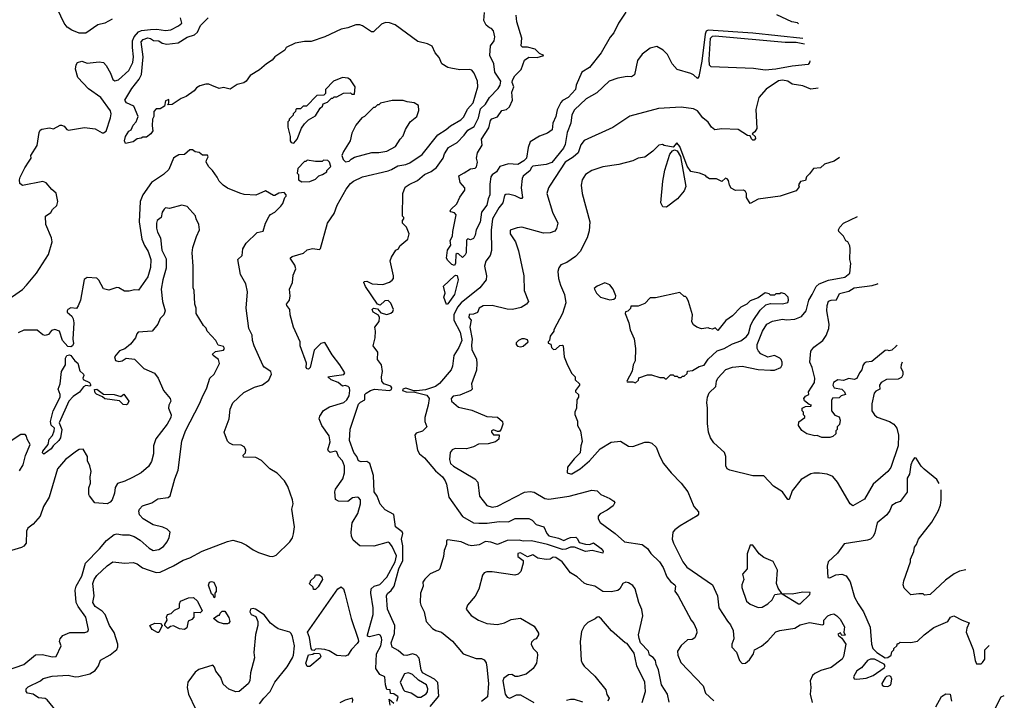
# Model space of a CAD drawing. Extents: x 2239805 to 2396427, y 665731 to 772158.
# Tile 320 of 326: x 2368935 to 2376227, y 736060 to 741101. Entities that reach past the tile are written whole.
import ezdxf

# ---------------------------------------------------------------- set-up
doc = ezdxf.new("R2010")
doc.units = 0

msp = doc.modelspace()

# ---------------------------------------------------------------- linework, layer by layer
at = {"layer": '0CON05XD'}
for points in [[(2369621.2, 741105), (2369565, 741075.8), (2369515, 741062), (2369425, 741001.9), (2369375, 741001.1), (2369322.3, 741022.3), (2369286, 741046), (2369264.2, 741074.2), (2369215, 741178.6)], [(2371976.2, 736015), (2372039.7, 736090.3), (2372032.4, 736192.4), (2372007.6, 736217.6), (2371919.6, 736265), (2371909.7, 736285), (2371892.7, 736372.7), (2371875, 736394.4), (2371845, 736405.6), (2371803, 736393), (2371777.5, 736395), (2371738.8, 736428.8), (2371693.5, 736453.5), (2371686.7, 736485), (2371710, 736555), (2371713.5, 736615), (2371659.5, 736735), (2371652.2, 736835), (2371659.8, 736850.2), (2371686.1, 736873.9), (2371708.9, 736905), (2371743.9, 737035), (2371772.2, 737095), (2371773.9, 737205), (2371762.8, 737255), (2371773.8, 737295), (2371768, 737308), (2371719.5, 737345), (2371705, 737437.5), (2371642, 737472), (2371603.7, 737513.7), (2371582, 737572), (2371560.6, 737605), (2371556.5, 737725), (2371528, 737815), (2371505, 737830), (2371465, 737825.8), (2371445, 737834), (2371432.2, 737865), (2371410.6, 737895), (2371376.9, 737985), (2371381.7, 738068.3), (2371445.5, 738254.5), (2371460.4, 738269.6), (2371491.4, 738285), (2371492.5, 738325), (2371500.6, 738335), (2371534, 738356), (2371563.6, 738363.6), (2371675, 738355.6), (2371688.8, 738361.2), (2371691.9, 738375), (2371685, 738386.5), (2371633, 738403), (2371616.7, 738425), (2371614.2, 738455), (2371622.5, 738495), (2371614.2, 738544.2), (2371586.2, 738585), (2371587.6, 738637.6), (2371554, 738685), (2371568, 738745), (2371571.2, 738795), (2371566, 738825), (2371596.5, 738865), (2371601.1, 738895), (2371591.9, 738911.9), (2371553.8, 738935), (2371546.7, 738955), (2371556.2, 738963.8), (2371585, 738960.8), (2371610.9, 738930.9), (2371655, 738918.4), (2371685, 738926.4), (2371699.2, 738940.8), (2371702.7, 738955), (2371685, 739002.5), (2371665, 739022.2), (2371640, 739020), (2371605, 738987.5), (2371586.2, 738995), (2371496, 739125), (2371483.3, 739155), (2371487.5, 739162.5), (2371505, 739163.8), (2371545, 739144.2), (2371625, 739140), (2371673.6, 739156.4), (2371695, 739172.5), (2371702.5, 739185), (2371703, 739203), (2371680, 739315), (2371688.3, 739341.7), (2371720, 739395), (2371740, 739405), (2371750, 739425), (2371810, 739475), (2371820, 739515), (2371800, 739565), (2371770, 739595), (2371770, 739615), (2371780, 739625), (2371780, 739635), (2371770, 739645), (2371772.5, 739815), (2371789.3, 739860.7), (2371818.8, 739881.2), (2371880.9, 739909.1), (2371932.5, 739955), (2371982.7, 739977.3), (2372023.2, 740006.8), (2372071.2, 740075), (2372082.3, 740107.7), (2372111.2, 740155), (2372175, 740190.8), (2372227.5, 740245), (2372255, 740284), (2372300.3, 740309.7), (2372333.8, 740375), (2372349, 740441), (2372385.7, 740474.3), (2372415, 740525.7), (2372479.6, 740590.4), (2372494.3, 740615), (2372497.5, 740645), (2372453.5, 740713.5), (2372445.7, 740775), (2372416, 740835), (2372423, 740907), (2372448, 740945), (2372453.8, 740975), (2372445, 741017.5), (2372430, 741035), (2372415, 741040), (2372390.7, 741060.7), (2372372.5, 741095), (2372377.5, 741155)], [(2373423.6, 741156.4), (2373368.8, 741075), (2373336.1, 741003.9), (2373309.3, 740970.7), (2373242.5, 740855), (2373155, 740746.2), (2373098.3, 740711.7), (2373055.8, 740615), (2373051.2, 740585), (2372996, 740525), (2372956.4, 740503.6), (2372943, 740487), (2372915.6, 740434.4), (2372907, 740383), (2372882.5, 740335), (2372877.5, 740285), (2372845, 740260), (2372785, 740237.5), (2372715, 740196.7), (2372702, 740155), (2372688, 740075), (2372668.8, 740055), (2372625, 740029.2), (2372556, 740034), (2372490, 740015), (2372467.5, 739975), (2372435, 739952.5), (2372423.9, 739936.1), (2372416.4, 739883.6), (2372417.1, 739805), (2372404.2, 739775), (2372395, 739727.5), (2372356.2, 739675), (2372345, 739602.5), (2372316.2, 739545), (2372307.5, 739505), (2372295, 739480), (2372275, 739470), (2372255, 739477.5), (2372245, 739467.5), (2372242.5, 739375), (2372235, 739360), (2372215, 739340), (2372185, 739366.7), (2372175, 739370), (2372165, 739362.5), (2372163, 739297), (2372155, 739280), (2372135, 739287.5), (2372105, 739317.5), (2372096.7, 739335), (2372102.5, 739395), (2372129.3, 739430.7), (2372122.5, 739465), (2372141.7, 739498.3), (2372143, 739533), (2372167.5, 739655), (2372155, 739670), (2372128.3, 739678.3), (2372123.8, 739685), (2372127.5, 739695), (2372172.5, 739737.5), (2372195, 739786.7), (2372232.3, 739837.7), (2372230.8, 739855), (2372198, 739895), (2372186.7, 739945), (2372228, 739968), (2372275, 739996.2), (2372308, 740002), (2372317.9, 740012.1), (2372326.2, 740045), (2372317.5, 740075), (2372326.2, 740115), (2372359.3, 740170.7), (2372354.3, 740215), (2372409.1, 740300.9), (2372421.2, 740355), (2372433, 740367), (2372475, 740382.5), (2372505, 740427.5), (2372540, 740435), (2372563.3, 740455), (2372585.6, 740505), (2372579.3, 740565), (2372593.8, 740605), (2372582.9, 740635), (2372585, 740652), (2372601.8, 740685), (2372648.7, 740731.3), (2372675, 740802.5), (2372705, 740824.2), (2372767.9, 740822.1), (2372817.5, 740835), (2372785, 740850), (2372751.7, 740881.7), (2372695, 740897.5), (2372658.3, 740898.3), (2372648.3, 740908.3), (2372653.3, 740965), (2372617.5, 741085), (2372611.2, 741135)], [(2374702.6, 741069.8), (2374695, 741076.7), (2374652.5, 741085), (2374543.6, 741136.4)], [(2368825, 739011.2), (2368955, 739103.8), (2368985.7, 739134.3), (2369060, 739225), (2369149.1, 739360.9), (2369176, 739455), (2369171.2, 739485), (2369130, 739585), (2369127.5, 739645), (2369165.9, 739674.1), (2369177.5, 739695), (2369210, 739725), (2369217.5, 739755), (2369208.8, 739805), (2369205, 739816.7), (2369173, 739843), (2369132.5, 739892.5), (2369106.4, 739903.6), (2368955, 739872.5), (2368937, 739887), (2368933.3, 739915), (2368938.8, 739935), (2368973.3, 740005), (2369006.4, 740053.6), (2369020, 740075), (2369017.5, 740095), (2369065, 740170), (2369078.6, 740265), (2369087.2, 740282.8), (2369099, 740291), (2369155, 740299.2), (2369185, 740292.5), (2369235, 740320), (2369245, 740320), (2369265, 740313.3), (2369285, 740287.5), (2369297, 740283), (2369415, 740301.9), (2369495, 740292.5), (2369546, 740264), (2369557.1, 740262.9), (2369576, 740275), (2369608.6, 740375), (2369612.2, 740405), (2369607.8, 740425), (2369536.5, 740525), (2369445, 740588.8), (2369365, 740673.8), (2369348.9, 740735), (2369353.4, 740766.6), (2369364.4, 740785), (2369395, 740793.3), (2369435, 740780), (2369525, 740788.9), (2369555, 740782.9), (2369575, 740762), (2369608.1, 740705), (2369625, 740658.8), (2369640.7, 740649.3), (2369666.7, 740655), (2369743.8, 740725), (2369774.4, 740785), (2369779.1, 740825), (2369769.6, 740895), (2369770.8, 740945), (2369782.2, 740975), (2369815, 741010.8), (2369838.7, 741021.3), (2369905, 741028.8), (2369950.7, 741030.7), (2370015, 741021.4), (2370054.2, 741025.8), (2370112.5, 741055), (2370136.7, 741075), (2370126.7, 741115)], [(2372127.3, 740742.7), (2372105.8, 740745.8), (2372062.5, 740775), (2372040.7, 740820.7), (2372012.5, 740855), (2371990, 740905), (2371955, 740921.2), (2371885, 740940), (2371715, 741062), (2371675, 741078.8), (2371645, 741080), (2371615, 741066.7), (2371555, 741010), (2371541.7, 741011.7), (2371475, 741056.2), (2371455, 741063.8), (2371425, 741063.8), (2371365, 741041.2), (2371315, 741031.2), (2371195.9, 740974.1), (2371095, 740940), (2371045, 740940), (2370975, 740927.5), (2370910, 740895), (2370900, 740875), (2370825, 740826.2), (2370805, 740801.2), (2370763.3, 740775), (2370710.3, 740729.7), (2370642.7, 740687.3), (2370612.5, 740645), (2370595.9, 740634.1), (2370545, 740620), (2370493, 740587), (2370445, 740598.8), (2370411.7, 740591.7), (2370357.5, 740612.5), (2370335, 740622.5), (2370315, 740622.5), (2370269.3, 740610.7), (2370243.6, 740596.4), (2370226.4, 740573.6), (2370167.3, 740532.7), (2370131.7, 740518.3), (2370065, 740472.5), (2370031.7, 740471.7), (2370040, 740485), (2370040, 740510), (2370015, 740500), (2370008.3, 740461.7), (2369975, 740440), (2369945, 740440), (2369928.3, 740421.7), (2369930, 740385), (2369920, 740365), (2369917.5, 740315), (2369921.7, 740278.3), (2369907.5, 740255), (2369875, 740230), (2369848.3, 740231.7), (2369835, 740222.5), (2369805, 740217.5), (2369775, 740197.5), (2369720, 740185), (2369712.5, 740205), (2369720, 740235), (2369743.9, 740276.1), (2369760, 740285), (2369775, 740320), (2369797.5, 740345), (2369812.5, 740385), (2369780, 740460), (2369726.7, 740485), (2369713.8, 740505), (2369765, 740592), (2369819.8, 740660.2), (2369838.6, 740695), (2369850.4, 740825), (2369835, 740937.5), (2369850, 740955), (2369885, 740966.5), (2369905, 740961.4), (2369925.8, 740945.8), (2369965, 740944.2), (2369991.7, 740928.3), (2370025, 740920.9), (2370109.7, 740930.3), (2370175, 740970.5), (2370230.2, 740989.8), (2370251.8, 741008.2), (2370275, 741059.2), (2370330, 741115)], [(2374735.5, 740962.3), (2374365, 741000.5), (2374035, 741022.6), (2374019.2, 741015), (2374010.5, 740995), (2373986.5, 740795), (2373965, 740680), (2373955, 740666.2), (2373925, 740693.3), (2373905, 740702.5), (2373805, 740732.5), (2373767.5, 740775), (2373733, 740843), (2373700, 740875), (2373655, 740902.5), (2373605, 740890), (2373544.3, 740845.7), (2373511.2, 740798.8), (2373488.3, 740691.7), (2373465, 740676.7), (2373435, 740680), (2373365, 740668), (2373300, 740645), (2373210.2, 740559.8), (2373131.2, 740515), (2373045, 740433.8), (2373025, 740397.5), (2373018.1, 740335), (2372990.5, 740265), (2372974, 740176), (2372961.5, 740148.5), (2372875, 740044.2), (2372835, 740027.5), (2372735, 740015.6), (2372722.5, 740005), (2372716.4, 739983.6), (2372665, 739942), (2372657.1, 739925), (2372650, 739855), (2372658.8, 739785), (2372655, 739777.5), (2372645, 739776.2), (2372605, 739795.6), (2372555, 739810), (2372535, 739807.1), (2372525, 739798), (2372513.3, 739745), (2372483.4, 739706.6), (2372435.9, 739625), (2372427.3, 739542.7), (2372429.4, 739390.6), (2372420, 739355), (2372387.4, 739312.6), (2372377.8, 739275), (2372391.2, 739205), (2372390, 739175), (2372343.9, 739116.1), (2372204.6, 739005), (2372177.6, 738972.4), (2372149.6, 738915), (2372150, 738875), (2372196.4, 738786.4), (2372208.5, 738725), (2372186.7, 738673.3), (2372151.2, 738615), (2372141.2, 738535), (2372131.2, 738508.8), (2372045, 738405.8), (2372015, 738384.3), (2371939.7, 738360.3), (2371873, 738353), (2371855, 738352.5), (2371795, 738372.5), (2371773.3, 738365), (2371770, 738355), (2371797.5, 738345), (2371862.5, 738342.5), (2371949.4, 738319.4), (2371967.3, 738295), (2371960.9, 738245), (2371936, 738155), (2371936.7, 738125), (2371950, 738085), (2371917.3, 738052.7), (2371872.1, 738037.9), (2371860.8, 738025), (2371882.2, 737912.2), (2371896.9, 737885), (2371932.5, 737855), (2372015, 737760), (2372066.7, 737715), (2372086.1, 737686.1), (2372095, 737660), (2372112.5, 737565), (2372215, 737420.5), (2372295, 737375.7), (2372335, 737372.1), (2372397.2, 737372.8), (2372485, 737384.4), (2372555, 737381.2), (2372605.8, 737405.8), (2372705, 737406.9), (2372730, 737395), (2372761.4, 737361.4), (2372817.5, 737345), (2372838.8, 737295), (2372855, 737279.2), (2372925, 737262), (2372964.1, 737244.1), (2372995, 737257.5), (2373015, 737266.7), (2373055, 737267.5), (2373067, 737257), (2373079.5, 737229.5), (2373125, 737216.2), (2373156.4, 737213.6), (2373185, 737227.5), (2373242.5, 737185), (2373256.7, 737165), (2373255, 737150), (2373175, 737168.8), (2373125, 737162.5), (2373045, 737194.3), (2373015, 737194.3), (2372980.4, 737179.6), (2372955, 737177.1), (2372845, 737213.8), (2372725, 737240.5), (2372665, 737237.8), (2372635, 737246.2), (2372545, 737244.5), (2372475, 737214.4), (2372425, 737231.5), (2372385, 737236.7), (2372337.4, 737212.6), (2372285, 737204.6), (2372259.2, 737209.2), (2372205, 737234.6), (2372105, 737250), (2372096.9, 737243.1), (2372095.5, 737215), (2372079.2, 737170.9), (2372073.4, 737126.6), (2372046.7, 737035), (2372036.2, 737023.8), (2371975, 736996.7), (2371935, 736958.2), (2371921.8, 736935), (2371922.5, 736905), (2371903.3, 736855), (2371901.9, 736785), (2371905.9, 736765), (2371931.2, 736715), (2371944.7, 736644.7), (2371993.4, 736593.4), (2372018.1, 736578.1), (2372058, 736565), (2372139.4, 736499.4), (2372219.2, 736405), (2372315, 736368.8), (2372355, 736370), (2372375, 736360), (2372388.8, 736338.8), (2372394.3, 736305), (2372406.9, 736185), (2372400.8, 736085), (2372355, 736051.9)], [(2374786.2, 740796.9), (2374785.5, 740785), (2374775, 740770), (2374655, 740756.9), (2374535, 740734.6), (2374455, 740727.8), (2374368.7, 740738.7), (2374055, 740752.7), (2374044.5, 740765), (2374041.5, 740805), (2374052.2, 740965), (2374065, 740977.8), (2374085, 740981.1), (2374605, 740935.5), (2374685.5, 740935.5), (2374748, 740921.5)], [(2371727.5, 736055), (2371737, 736087), (2371705, 736107.5), (2371681.7, 736111.7), (2371678.3, 736138.3), (2371655, 736140), (2371643.3, 736175), (2371640, 736235), (2371601.7, 736251.7), (2371571.9, 736295), (2371577.3, 736405), (2371608.8, 736465), (2371617.7, 736505), (2371615, 736526), (2371605, 736542.5), (2371595, 736547.1), (2371525, 736530), (2371510, 736535), (2371510, 736545), (2371553, 736697), (2371554, 736745), (2371535.7, 736855), (2371537.5, 736885), (2371560, 736905), (2371602.4, 736917.6), (2371655, 736972.9), (2371717.2, 737085), (2371725, 737130), (2371695, 737198.8), (2371675, 737227.5), (2371665, 737232.5), (2371558.8, 737201.2), (2371455, 737204.4), (2371405, 737246.2), (2371392.9, 737275), (2371390, 737305), (2371397.5, 737375), (2371440, 737445), (2371460, 737515), (2371458.8, 737545), (2371445, 737563.3), (2371435, 737563.8), (2371400.5, 737559.5), (2371365, 737532.5), (2371296.4, 737536.4), (2371275, 737547.5), (2371270, 737605), (2371274, 737625), (2371328.3, 737701.7), (2371340, 737745), (2371340, 737795), (2371325, 737834.2), (2371297.5, 737865), (2371285, 737900.8), (2371273.3, 737906.7), (2371235, 737896.7), (2371221.2, 737905), (2371216.4, 737916.4), (2371234, 737975), (2371228, 738018), (2371172.5, 738095), (2371153.3, 738145), (2371157.5, 738165), (2371185, 738207.5), (2371230, 738235), (2371335, 738265.8), (2371358, 738285), (2371375.8, 738315), (2371381.2, 738355), (2371376.7, 738375), (2371367.5, 738385), (2371345, 738391.2), (2371325, 738387.5), (2371295, 738414.3), (2371241.2, 738435), (2371217.5, 738455), (2371265, 738464.3), (2371335, 738474), (2371342.5, 738485), (2371306.1, 738546.1), (2371249.3, 738619.3), (2371195, 738710), (2371165, 738702.5), (2371117, 738653), (2371085.7, 738525), (2371075, 738512.9), (2371065, 738514.3), (2371055.8, 738525), (2371058.3, 738558.3), (2371012.5, 738685), (2371012.5, 738715), (2370962.5, 738825), (2370937.5, 738915), (2370936.7, 738955), (2370913.9, 738983.9), (2370912.5, 738995), (2370932.5, 739025), (2370937.5, 739055), (2370933.6, 739106.4), (2370956.4, 739153.6), (2370960.7, 739209.3), (2370980, 739255), (2370973.6, 739283.6), (2370937.5, 739335), (2370953.6, 739346.4), (2371037, 739373), (2371065, 739397.5), (2371105, 739407.5), (2371155, 739400), (2371163, 739407), (2371215.8, 739595), (2371263.8, 739665), (2371287.5, 739727.5), (2371353.8, 739845), (2371385, 739886.7), (2371406.7, 739905), (2371475, 739936.9), (2371665, 739982.5), (2371689.3, 739990.7), (2371735, 740019.4), (2371795, 740029.1), (2371825, 740041.9), (2371915, 740102.5), (2372031.2, 740248.8), (2372093, 740287), (2372125, 740314.4), (2372201.5, 740358.5), (2372225, 740380.6), (2372252.3, 740437.7), (2372293.3, 740485), (2372328, 740605), (2372326, 740645), (2372301.2, 740705), (2372285, 740728), (2372265, 740732.5), (2372195, 740728.8), (2372127.3, 740742.7)], [(2370965, 740187.5), (2370990, 740215), (2371023, 740297), (2371045, 740330), (2371075, 740360), (2371125, 740390), (2371160, 740445), (2371178.3, 740461.7), (2371181.7, 740478.3), (2371215, 740490), (2371245, 740520), (2371255, 740520), (2371265, 740530), (2371285, 740530), (2371333, 740557), (2371385, 740560), (2371395, 740550), (2371415, 740550), (2371420, 740605), (2371386.4, 740656.4), (2371365, 740667.5), (2371325, 740672.5), (2371260, 740645), (2371200, 740585), (2371200, 740555), (2371188.3, 740541.7), (2371135, 740540), (2371058.3, 740461.7), (2371035, 740460), (2371015, 740440), (2370985, 740440), (2370980, 740435), (2370978.3, 740421.7), (2370960, 740405), (2370960, 740395), (2370930, 740365), (2370930, 740355), (2370920, 740345), (2370920, 740305), (2370937.5, 740235), (2370937.5, 740205), (2370945, 740192.5), (2370965, 740187.5)], [(2374848.5, 740593.4), (2374795, 740586.2), (2374735, 740612), (2374655, 740624), (2374625, 740646.7), (2374585, 740654.2), (2374555, 740649.2), (2374463.6, 740586.4), (2374410, 740525), (2374388.1, 740435), (2374394.2, 740295), (2374380, 740270), (2374360, 740255), (2374382.5, 740235), (2374385, 740220), (2374375, 740210), (2374365, 740210), (2374355, 740217.5), (2374345, 740240), (2374325, 740243.3), (2374255, 740288.1), (2374135, 740291.9), (2374082.5, 740285), (2374058.8, 740305), (2374035, 740341.2), (2373993.3, 740375), (2373953.8, 740425), (2373925, 740441.4), (2373835, 740452.9), (2373665, 740444.2), (2373454.1, 740385.9), (2373327, 740303), (2373115, 740206.9), (2373091.9, 740175), (2373071.5, 740115), (2373035, 740081.8), (2372975.4, 740045), (2372864.7, 739875.3), (2372850.8, 739855), (2372839.5, 739815), (2372880, 739675), (2372920, 739595), (2372910, 739555), (2372897.5, 739535), (2372865, 739523.3), (2372815, 739521.2), (2372655, 739563.3), (2372620.7, 739559.3), (2372568.3, 739541.7), (2372567.5, 739515), (2372606.7, 739455), (2372629.2, 739389.2), (2372668, 739205), (2372671.2, 739095), (2372702.5, 739015), (2372687.5, 738995), (2372649.5, 738970.5), (2372585.8, 738954.2), (2372545, 738958.1), (2372434.5, 738985.5), (2372367, 738983), (2372338, 738965), (2372325, 738932.5), (2372295, 738920), (2372265, 738917.5), (2372262.5, 738895), (2372280, 738875), (2372268.8, 738825), (2372285.6, 738735), (2372280.3, 738689.7), (2372285, 738657.5), (2372318, 738588), (2372321.9, 738555), (2372318.6, 738505), (2372282, 738405), (2372286.2, 738365), (2372277.5, 738355), (2372195, 738320), (2372145, 738312.5), (2372131.2, 738295), (2372133.3, 738275), (2372185, 738232.5), (2372285, 738210), (2372395, 738162), (2372475, 738157.5), (2372510, 738125), (2372512.5, 738105), (2372501.7, 738068.3), (2372488.3, 738051.7), (2372475, 738050), (2372445, 738062.5), (2372430, 738055), (2372430, 738045), (2372445, 738027.5), (2372487, 738027), (2372482.5, 737995), (2372460, 737975), (2372405, 737958.6), (2372333.6, 737956.4), (2372295, 737937.5), (2372245, 737923.3), (2372160, 737925), (2372137.5, 737915), (2372124.1, 737895.9), (2372119.2, 737845), (2372126, 737815), (2372148, 737795), (2372305, 737700), (2372327.8, 737675), (2372341.7, 737571.7), (2372395, 737503.8), (2372435, 737490), (2372475, 737497.5), (2372675, 737602.2), (2372715, 737606.9), (2372745, 737602.9), (2372824.4, 737554.4), (2372855, 737549.2), (2373005, 737572.9), (2373173.6, 737616.4), (2373211.7, 737611.7), (2373240, 737585), (2373306.1, 737556.1), (2373336.4, 737536.4), (2373342.5, 737525), (2373329.3, 737500.7), (2373285, 737467.5), (2373235, 737442.5), (2373220, 737425), (2373220, 737405), (2373235, 737377.5), (2373346.2, 737295), (2373414.5, 737234.5), (2373545, 737214), (2373583.8, 737185), (2373608.6, 737148.6), (2373673.3, 737085), (2373700, 737045), (2373728, 736975), (2373755, 736941.2), (2373786.7, 736915), (2373792.5, 736905), (2373788.3, 736868.3), (2373812.5, 736835), (2373907.5, 736655), (2373928.3, 736628.3), (2373946.7, 736585), (2373949.3, 736560.7), (2373936.4, 736523.6), (2373915, 736510), (2373881.9, 736508.1), (2373833.7, 736466.3), (2373808, 736425), (2373808.1, 736395), (2373830.3, 736340.3), (2373997, 736167), (2374014.4, 736114.4), (2374076.8, 736056.8)], [(2371348.3, 740048.3), (2371375, 740052.5), (2371390.7, 740069.3), (2371415, 740082.5), (2371543.6, 740116.4), (2371595, 740116.7), (2371655, 740127.5), (2371719.3, 740160.7), (2371752.5, 740215), (2371775, 740240), (2371793.3, 740286.7), (2371827.5, 740345), (2371877.5, 740385), (2371891.7, 740428.3), (2371890, 740465), (2371856.4, 740486.4), (2371805, 740492.5), (2371775, 740502.5), (2371695, 740502.5), (2371608.3, 740481.7), (2371595, 740470), (2371585, 740470), (2371565, 740450), (2371555, 740450), (2371490, 740385), (2371470, 740375), (2371425, 740320), (2371395, 740260), (2371382.5, 740205), (2371332.5, 740125), (2371320, 740095), (2371330, 740065), (2371348.3, 740048.3)], [(2375005.8, 740080.3), (2374967, 740053), (2374895, 740030), (2374867, 740003), (2374815, 740000), (2374785, 739960), (2374763, 739937), (2374755, 739910), (2374717, 739903), (2374703, 739877), (2374707, 739863), (2374685, 739832.5), (2374566.1, 739793.9), (2374405, 739771.2), (2374345, 739740), (2374317.5, 739785), (2374317.5, 739815), (2374309.3, 739829.3), (2374295, 739837.5), (2374237, 739837), (2374205, 739852.5), (2374192.5, 739875), (2374185, 739910), (2374175, 739922.5), (2374163, 739927), (2374135, 739903.3), (2374095, 739923.3), (2374043.6, 739923.6), (2374023.6, 739933.6), (2374015, 739947.5), (2373970, 739965), (2373905, 739976.2), (2373877.4, 740017.4), (2373825, 740161.2), (2373801.2, 740188.8), (2373775, 740157.5), (2373708.3, 740168.3), (2373695, 740177.5), (2373668.3, 740171.7), (2373623, 740127), (2373565, 740082.5), (2373515, 740076.7), (2373475, 740056.7), (2373372.3, 740027.7), (2373255, 740011.2), (2373172.5, 739985), (2373126.1, 739953.9), (2373101.2, 739915), (2373093.8, 739875), (2373101.2, 739815), (2373156.7, 739605), (2373153, 739537), (2373137.5, 739485), (2373086.7, 739383.3), (2373052.4, 739347.6), (2372987.6, 739302.4), (2372943.3, 739285), (2372927.7, 739262.3), (2372921.2, 739235), (2372926, 739185), (2372940, 739135), (2372970, 739065), (2372979.2, 739005), (2372956, 738925), (2372890, 738805), (2372890, 738795), (2372863, 738757), (2372860, 738725), (2372850, 738715), (2372850, 738705), (2372868.3, 738698.3), (2372873, 738673), (2372888.3, 738658.3), (2372905, 738660), (2372935, 738687.5), (2372955, 738690), (2372960, 738685), (2372967.5, 738605), (2372993, 738543), (2373025, 738480), (2373050, 738455), (2373050, 738435), (2373080, 738405), (2373080, 738395), (2373052.5, 738355), (2373052.5, 738345), (2373072.5, 738325), (2373072.5, 738305), (2373062.5, 738285), (2373060, 738225), (2373046.7, 738195), (2373047, 738177), (2373067, 738127), (2373067.5, 738095), (2373087.5, 738055), (2373101.7, 737978.3), (2373090, 737945), (2373087, 737893), (2373040.7, 737849.3), (2372993, 737787), (2372990, 737745), (2373015, 737737.5), (2373025, 737737.5), (2373086.7, 737775), (2373155, 737833.8), (2373235, 737923.8), (2373315, 737971.2), (2373385, 737980), (2373445, 737943.3), (2373475, 737940), (2373565, 737973.3), (2373595, 737972), (2373616.7, 737965), (2373650, 737935), (2373676.1, 737866.1), (2373703.8, 737815), (2373760, 737745), (2373835, 737667.5), (2373882.5, 737605), (2373927.5, 737495), (2373962.5, 737455), (2373961.7, 737438.3), (2373953, 737427), (2373826.4, 737353.6), (2373786.1, 737323.9), (2373773.3, 737305), (2373766.7, 737255), (2373776.2, 737225), (2373846.9, 737085), (2373875, 737046), (2374066, 736915), (2374103.8, 736835), (2374112, 736745), (2374175.9, 736645.9), (2374199.4, 736619.4), (2374218.3, 736578.3), (2374223.3, 736515), (2374210, 736475), (2374210, 736455), (2374245, 736417.5), (2374266.1, 736356.1), (2374285, 736332.5), (2374310, 736335), (2374339.5, 736360.5), (2374370, 736405), (2374377.5, 736435), (2374428.3, 736461.7), (2374475, 736500), (2374535, 736566.7), (2374565, 736576.7), (2374675, 736594), (2374715, 736618.8), (2374785, 736636.2), (2374881.7, 736618.3), (2374890, 736625), (2374890, 736655), (2374920, 736685), (2374943, 736697), (2374965, 736700), (2374986.4, 736686.4), (2375010.7, 736660.7), (2375042.5, 736605), (2375037.5, 736565), (2375047.5, 736542.5), (2375025, 736540), (2375015, 736560), (2374995, 736550), (2374999.3, 736539.3), (2375025, 736520), (2375052.5, 736475), (2375036.7, 736385), (2375026.7, 736365), (2374945, 736304), (2374867.7, 736282.3), (2374825, 736260), (2374806.8, 736243.2), (2374790, 736205), (2374794.3, 736155), (2374789.5, 736105), (2374803.2, 736043.2)], [(2370285.8, 737165), (2370473.3, 737236.7), (2370515, 737246.2), (2370575, 737230), (2370615, 737210), (2370664.3, 737174.3), (2370705, 737156.2), (2370785, 737128), (2370810, 737125), (2370835, 737136.2), (2370936.7, 737235), (2370955.9, 737264.1), (2370963, 737293), (2370970, 737345), (2370952, 737475), (2370960, 737515), (2370956.2, 737545), (2370920, 737645), (2370896.1, 737686.1), (2370843, 737743), (2370787.5, 737775), (2370727, 737837), (2370685, 737857.5), (2370591.7, 737861.7), (2370590, 737875), (2370607, 737893), (2370611.2, 737915), (2370598.8, 737938.8), (2370575, 737950), (2370515, 737953.3), (2370490, 737965), (2370475, 737980), (2370450, 738045), (2370486, 738145), (2370495, 738217.5), (2370515, 738262.5), (2370595, 738340), (2370675, 738380), (2370733.6, 738396.4), (2370779.5, 738430.5), (2370800, 738475), (2370796.2, 738495), (2370745, 738528.8), (2370735, 738542.5), (2370672, 738685), (2370660, 738725), (2370657.5, 738765), (2370633.3, 738815), (2370612.5, 738965), (2370622.5, 739085), (2370610, 739145), (2370570, 739215), (2370550, 739325), (2370582.5, 739355), (2370587.5, 739405), (2370613.6, 739446.4), (2370693.9, 739526.1), (2370737.5, 739535), (2370756.2, 739595), (2370783.9, 739646.1), (2370792, 739658), (2370825, 739676.7), (2370869.3, 739720.7), (2370885, 739740), (2370900, 739785), (2370910, 739795), (2370910, 739805), (2370895, 739820), (2370855, 739817.5), (2370825, 739800), (2370815, 739800), (2370755, 739832.5), (2370685, 739802.5), (2370597, 739807), (2370566.4, 739816.4), (2370475, 739853.3), (2370442.5, 739875), (2370412.5, 739905), (2370397.5, 739935), (2370362.5, 739985), (2370335, 740012.5), (2370317.5, 740045), (2370318.3, 740061.7), (2370330, 740085), (2370327, 740097), (2370288.3, 740098.3), (2370265, 740117.5), (2370235, 740122.5), (2370215, 740136.7), (2370195, 740137.5), (2370157, 740103), (2370115, 740100), (2370085, 740083.8), (2370074.5, 740075.5), (2370039.1, 739990.9), (2370001.2, 739955), (2369912, 739895), (2369846.8, 739803.2), (2369827.8, 739755), (2369820, 739605), (2369840.9, 739475), (2369858.5, 739428.5), (2369888, 739385), (2369906.2, 739325), (2369904, 739265), (2369883.9, 739196.1), (2369815, 739096.7), (2369785, 739100), (2369745, 739090.8), (2369710.5, 739090.5), (2369670, 739115), (2369655, 739116.7), (2369595, 739096.7), (2369555, 739106.7), (2369521.8, 739171.8), (2369506.2, 739186.2), (2369435, 739190.9), (2369412.7, 739177.3), (2369386, 739025), (2369368.3, 738981.7), (2369355, 738962.5), (2369315, 738966.7), (2369292.5, 738955), (2369287.5, 738945), (2369287.5, 738935), (2369322.5, 738905), (2369332.5, 738885), (2369335.9, 738855.9), (2369328.8, 738735), (2369333.9, 738703.9), (2369327.5, 738685), (2369315, 738678.1), (2369291.5, 738681.5), (2369251.2, 738725), (2369229.2, 738795), (2369195, 738806.2), (2369170, 738800), (2369149.5, 738770.5), (2369125, 738761.2), (2369106.4, 738766.4), (2369065, 738802.5), (2368965, 738801.2), (2368925, 738782.5)], [(2373725, 739712.5), (2373698.8, 739715), (2373682.5, 739745), (2373697.9, 739905), (2373712.2, 739987.8), (2373750, 740105), (2373770, 740130), (2373785, 740137.5), (2373805, 740128.8), (2373828.2, 740088.2), (2373868.2, 739865), (2373855.3, 739834.7), (2373807.8, 739775), (2373725, 739712.5)], [(2371025, 739900), (2371085, 739902.5), (2371125, 739920), (2371150, 739945), (2371176.7, 739953.3), (2371210, 739975), (2371210, 739985), (2371240, 740015), (2371230, 740045), (2371218.3, 740058.3), (2371185, 740060), (2371175, 740050), (2371125, 740050), (2371065, 740060), (2371055, 740050), (2371045, 740050), (2370995, 740000), (2370990, 739965), (2371000, 739955), (2371000, 739915), (2371025, 739900)], [(2368845, 736282.7), (2368966.2, 736325), (2369053, 736397), (2369105, 736398.6), (2369175, 736381.2), (2369206.2, 736383.8), (2369243.3, 736465), (2369231.2, 736495), (2369234, 736515), (2369255, 736540), (2369307.4, 736562.6), (2369417.8, 736562.2), (2369440.3, 736569.7), (2369445.8, 736585), (2369426.4, 736675), (2369367.8, 736755), (2369353.1, 736785), (2369346.9, 736875), (2369354.4, 736905.6), (2369395, 736978.8), (2369423.4, 737076.6), (2369526.7, 737183.3), (2369577.1, 737245), (2369635, 737288), (2369655, 737294.2), (2369695.9, 737285.9), (2369745.7, 737285.7), (2369783, 737273), (2369827.3, 737247.3), (2369895, 737186.7), (2369925, 737170), (2369965, 737176.7), (2369999.5, 737200.5), (2370027.5, 737235), (2370042.5, 737265), (2370050, 737305), (2370026.7, 737326.7), (2369995, 737342.5), (2369925, 737360), (2369850, 737405), (2369822.5, 737435), (2369818.3, 737461.7), (2369822.5, 737475), (2369845, 737500), (2369915, 737523.3), (2369958.3, 737551.7), (2370035, 737562.5), (2370050, 737575), (2370085, 737700), (2370110, 737765), (2370135, 737980), (2370163.3, 738055), (2370266.7, 738255), (2370286, 738304), (2370321.2, 738375), (2370343.8, 738445), (2370376, 738475), (2370414, 738555), (2370408.8, 738585), (2370367.5, 738615), (2370362.5, 738625), (2370385, 738642.5), (2370445, 738653.3), (2370452.5, 738665), (2370445, 738680), (2370405, 738690), (2370387.5, 738725), (2370323.9, 738793.9), (2370316.1, 738816.1), (2370297, 738837), (2370242.5, 738925), (2370242.5, 738965), (2370232.5, 738995), (2370226.7, 739095), (2370220, 739115), (2370220, 739275), (2370212.5, 739375), (2370217.5, 739415), (2370243.6, 739496.4), (2370267.5, 739545), (2370262.5, 739585), (2370242.5, 739625), (2370238.3, 739648.3), (2370175, 739717.5), (2370135, 739727.5), (2370045, 739703.8), (2370015, 739707.5), (2370005, 739697.5), (2369990, 739675), (2369983.3, 739635), (2369954.2, 739615), (2369947.5, 739595), (2369947.7, 739557.7), (2369955, 739527.5), (2369978.8, 739485), (2369989.2, 739395), (2370020.3, 739330.3), (2370019.7, 739260.3), (2369994.5, 739175), (2369982.9, 739105), (2369993.6, 739013.6), (2370012.5, 738945), (2370002.5, 738915), (2369975, 738887.5), (2369957.5, 738845), (2369915.9, 738794.1), (2369813.9, 738786.1), (2369803.3, 738775), (2369793.3, 738745), (2369755, 738697.5), (2369715, 738662.5), (2369675, 738647.5), (2369636.7, 738605), (2369645, 738577.5), (2369670.5, 738570.5), (2369695, 738574.4), (2369725, 738594.2), (2369785, 738585.7), (2369855, 738517.1), (2369934.3, 738484.3), (2369962, 738445), (2370001.4, 738355), (2370048.6, 738295), (2370055.7, 738275), (2370040.4, 738245), (2370037.9, 738225), (2370056.7, 738175), (2370055.5, 738155), (2370027.8, 738105), (2369943.4, 737996.6), (2369926.7, 737945), (2369927.5, 737885), (2369910.3, 737829.7), (2369888.8, 737791.2), (2369834.1, 737745.9), (2369770.7, 737709.3), (2369715, 737682.5), (2369660, 737665), (2369643, 737637), (2369637.5, 737595), (2369620, 737545), (2369605, 737527.5), (2369583.6, 737516.4), (2369492.3, 737522.3), (2369452.5, 737575), (2369447.5, 737585), (2369446.7, 737635), (2369460.7, 737669.3), (2369456.2, 737715), (2369464, 737755), (2369455.8, 737795.8), (2369437.5, 737835), (2369438.8, 737865), (2369405, 737920), (2369375, 737917.5), (2369355, 737906.7), (2369275, 737844.2), (2369214.2, 737775), (2369154.2, 737565), (2369112.5, 737495), (2369086.7, 737425), (2369036.1, 737363.9), (2368995.9, 737334.1), (2368986.4, 737313.6), (2368983.3, 737225), (2368965, 737202.5), (2368947.7, 737192.3), (2368875, 737170)], [(2375470.4, 738564.1), (2375462.2, 738545), (2375461.4, 738525), (2375475.9, 738494.1), (2375475, 738470), (2375465, 738450), (2375440.7, 738439.3), (2375354.5, 738435.5), (2375314, 738415), (2375303.8, 738395), (2375306.2, 738365), (2375275, 738350), (2375263.8, 738335), (2375246.4, 738256.4), (2375246.5, 738205), (2375264.6, 738174.6), (2375285, 738157.5), (2375377.5, 738125), (2375410, 738105), (2375430, 738075), (2375444.1, 738024.1), (2375440, 737945), (2375387.1, 737785), (2375365, 737756), (2375255, 737661.2), (2375191.2, 737548.8), (2375105, 737500), (2375085.9, 737515.9), (2374991.1, 737675), (2374956.7, 737716.7), (2374915, 737735.6), (2374857.7, 737742.3), (2374816.4, 737743.6), (2374795, 737737.5), (2374722.5, 737695), (2374655, 737612.5), (2374635, 737547.5), (2374625, 737546.7), (2374583.9, 737603.9), (2374517, 737647), (2374445, 737722.5), (2374363.6, 737723.6), (2374193.9, 737763.9), (2374175, 737773.8), (2374165.7, 737795.7), (2374163.6, 737865), (2374155.6, 737895), (2374075, 737967.5), (2374051.8, 738005), (2374037.4, 738047.4), (2374029.1, 738110.9), (2374029.6, 738225), (2374024.1, 738265), (2374027.9, 738305), (2374041.5, 738338.5), (2374090, 738385), (2374096, 738425), (2374106, 738445), (2374165, 738511.2), (2374215, 738528.6), (2374285.7, 738534.3), (2374405, 738510), (2374495, 738504.2), (2374525, 738505.8), (2374571.2, 738525), (2374581.9, 738545), (2374582.7, 738565), (2374575.4, 738585), (2374565, 738594.4), (2374525, 738612.9), (2374475, 738600.8), (2374425, 738626.2), (2374405.8, 738645.8), (2374398, 738665), (2374397.5, 738695), (2374435.7, 738795), (2374468.8, 738845), (2374511.3, 738868.7), (2374585, 738882.9), (2374615, 738878.6), (2374675, 738882.9), (2374725, 738902.9), (2374759.2, 738945), (2374778.9, 739025), (2374803.3, 739066.7), (2374834.3, 739125), (2374855, 739144.3), (2374925, 739172.5), (2375045, 739194.4), (2375083.8, 739225), (2375090, 739295), (2375083.3, 739325), (2375086.7, 739405), (2375082.5, 739425), (2375067.5, 739455), (2375053.6, 739463.6), (2375035, 739497.5), (2375001.7, 739531.7), (2375000, 739545), (2375010, 739565), (2375037, 739593), (2375139.3, 739644.6)], [(2372095, 738992.5), (2372077.5, 739045), (2372087.5, 739075), (2372073, 739127), (2372155, 739203.3), (2372165, 739210), (2372175, 739206.7), (2372182.5, 739175), (2372154.2, 739065), (2372105, 738997.5), (2372095, 738992.5)], [(2373305, 739027.5), (2373335, 739030), (2373348.3, 739041.7), (2373350, 739055), (2373330, 739105), (2373305, 739137.5), (2373268.3, 739151.7), (2373213, 739127), (2373190, 739110), (2373206.4, 739076.4), (2373236.4, 739046.4), (2373305, 739027.5)], [(2373495, 738412.5), (2373518.3, 738431.7), (2373521.7, 738448.3), (2373585, 738470), (2373615, 738470), (2373675, 738450), (2373705, 738450), (2373715, 738440), (2373725, 738440), (2373755, 738470), (2373775, 738470), (2373785, 738460), (2373805, 738460), (2373815, 738450), (2373835, 738450), (2373845, 738460), (2373855, 738460), (2373878.3, 738481.7), (2373881.7, 738498.3), (2373917, 738503), (2373968.3, 738531.7), (2374005, 738542.5), (2374034, 738586), (2374101.7, 738648.3), (2374153.3, 738665), (2374215, 738700), (2374275, 738722.9), (2374315, 738752.9), (2374331.9, 738775), (2374348.8, 738841.2), (2374367.1, 738872.9), (2374419.4, 738950.6), (2374461.2, 738988.8), (2374495, 739000), (2374585, 738996.2), (2374623, 739007), (2374630, 739025), (2374627, 739047), (2374601.7, 739071.7), (2374575, 739077.5), (2374565, 739070), (2374535, 739070), (2374525, 739060), (2374495, 739060), (2374485, 739070), (2374455, 739077.5), (2374405, 739040), (2374345, 739020), (2374320, 738995), (2374277, 738973), (2374213, 738907), (2374165, 738872.5), (2374105, 738800), (2374085, 738820), (2374065, 738810), (2374043, 738813), (2374035, 738820), (2373985, 738812.5), (2373950, 738825), (2373925, 738840), (2373913, 738863), (2373917.5, 738915), (2373887.5, 739015), (2373875, 739040), (2373865, 739050), (2373855, 739050), (2373825, 739080), (2373645, 739040), (2373605, 739040), (2373565, 739000), (2373515, 738980), (2373461.7, 738978.3), (2373458.3, 738961.7), (2373438.3, 738941.7), (2373421.7, 738938.3), (2373420, 738925), (2373446.4, 738856.4), (2373457.5, 738805), (2373486.4, 738736.4), (2373496.7, 738665), (2373492.5, 738575), (2373477.5, 738545), (2373471.7, 738498.3), (2373432.5, 738425), (2373435, 738420), (2373475, 738420), (2373495, 738412.5)], [(2375432.4, 738688.1), (2375425, 738684), (2375395, 738653.3), (2375375, 738647.5), (2375363, 738653), (2375345, 738650), (2375245, 738570.8), (2375205, 738564.5), (2375188.1, 738555), (2375178.9, 738541.1), (2375173, 738507), (2375154.3, 738485.7), (2375135, 738444.2), (2375115, 738437.1), (2375075, 738444.5), (2375035, 738430), (2374995, 738433.8), (2374962.5, 738415), (2374957.5, 738395), (2374967.5, 738375), (2375024.1, 738364.1), (2375042.5, 738345), (2375050, 738325), (2375020, 738315), (2375005, 738300), (2374955, 738297.5), (2374948.3, 738281.7), (2374947.5, 738205), (2374971.7, 738171.7), (2375005, 738160), (2375012.5, 738135), (2375007, 738103), (2374990, 738085), (2374990, 738065), (2374980, 738055), (2374980, 738035), (2374957, 738013), (2374935, 738007.5), (2374875, 738007.5), (2374841.7, 738021.7), (2374825, 738020), (2374765, 738034.3), (2374727.9, 738057.9), (2374703.8, 738095), (2374705, 738122.5), (2374750, 738155), (2374750, 738165), (2374740, 738175), (2374740, 738195), (2374730, 738205), (2374730, 738225), (2374755, 738237.5), (2374795, 738240), (2374800, 738245), (2374781.7, 738251.7), (2374748.3, 738278.3), (2374741.2, 738295), (2374755, 738313.3), (2374780, 738325), (2374777.5, 738345), (2374822.5, 738415), (2374823.3, 738445), (2374803.3, 738525), (2374787.5, 738565), (2374793.3, 738645), (2374817.5, 738675), (2374882.5, 738725), (2374907.7, 738762.3), (2374926.9, 738815), (2374928.9, 738845), (2374912.9, 738945), (2374914.2, 738985), (2374924.2, 739015.8), (2374945, 739024), (2374985, 739026.2), (2375006.8, 739073.2), (2375075, 739090.8), (2375115.5, 739114.5), (2375247.8, 739132.2), (2375288.8, 739145), (2375291.8, 739147)], [(2372645, 738677.5), (2372665, 738682.5), (2372700, 738715), (2372695, 738730), (2372675, 738737.5), (2372653.6, 738736.4), (2372630, 738725), (2372613, 738707), (2372612.5, 738695), (2372623, 738683), (2372645, 738677.5)], [(2369115, 737882.5), (2369103.6, 737893.6), (2369106.7, 737905), (2369146.1, 737953.9), (2369154.3, 737995), (2369177.5, 738022.5), (2369191.2, 738055), (2369192.5, 738075), (2369168.8, 738098.8), (2369164.4, 738125), (2369184.2, 738205), (2369236, 738305), (2369236.2, 738325), (2369219.4, 738365), (2369234.3, 738405), (2369245.6, 738495), (2369274, 738545), (2369274.2, 738595), (2369285, 738613.8), (2369305, 738618), (2369314.1, 738614.1), (2369344, 738575), (2369366.7, 738556.7), (2369380.3, 738500.3), (2369408, 738475), (2369411.2, 738465), (2369402.5, 738445), (2369406.4, 738436.4), (2369453.3, 738415), (2369463.3, 738395), (2369455, 738386.7), (2369425, 738391.2), (2369407.7, 738382.3), (2369377.2, 738342.8), (2369330.6, 738309.4), (2369300, 738275), (2369228, 738115), (2369247, 738067), (2369238, 738005), (2369225.5, 737984.5), (2369183.3, 737945), (2369167.7, 737922.3), (2369115, 737882.5)], [(2369725, 738248.8), (2369702.3, 738252.3), (2369675, 738277.5), (2369565, 738292), (2369548.3, 738308.3), (2369505, 738326.7), (2369495, 738337.5), (2369488.3, 738361.7), (2369506.7, 738365), (2369556.7, 738326.7), (2369635, 738326.2), (2369685, 738310), (2369707, 738327), (2369743.3, 738275), (2369735, 738253.3), (2369725, 738248.8)], [(2368935, 737760.8), (2368961.1, 737805), (2368977.3, 737872.7), (2369012.5, 737955), (2368990, 737995), (2368987, 738017), (2368975, 738030), (2368945, 738030), (2368857, 737973)], [(2375745.8, 737665.4), (2375727.1, 737695), (2375633.4, 737773.4), (2375612, 737795), (2375575, 737853.3), (2375562.5, 737855), (2375546.2, 737835), (2375534, 737805), (2375524, 737736), (2375508.8, 737705), (2375507, 737603), (2375456.4, 737533.6), (2375425, 737522.5), (2375395, 737502.5), (2375380, 737465), (2375358, 737435), (2375284.7, 737375.3), (2375268.9, 737301.1), (2375255, 737272.5), (2375235.4, 737254.6), (2375215, 737246.7), (2375040.4, 737219.6), (2374990.9, 737149.1), (2374923.7, 737086.3), (2374916.2, 737055), (2374920, 736970), (2374935, 736966.2), (2374979.7, 736990.3), (2375025, 736995.6), (2375055, 736982), (2375085, 736936.7), (2375118, 736825), (2375144, 736775), (2375185.5, 736715.5), (2375233.1, 736603.1), (2375243.1, 736475), (2375253.5, 736445), (2375282.9, 736415), (2375345, 736374), (2375365, 736376.7), (2375390, 736395), (2375395, 736420), (2375410, 736435), (2375410, 736445), (2375430, 736465), (2375435, 736480), (2375445, 736480), (2375455, 736490), (2375535, 736487.5), (2375585, 736498.8), (2375633.6, 736546.4), (2375705, 736600), (2375810, 736645), (2375827.5, 736675), (2375854.2, 736685.8), (2375914.1, 736654.1), (2375967.5, 736635), (2375948.6, 736595), (2375945.7, 736565), (2375995.5, 736435.5), (2376010, 736355), (2376021.7, 736331.7), (2376055, 736330), (2376065, 736340), (2376082.5, 736365), (2376083.3, 736435), (2376113.7, 736465.1)], [(2375941.3, 737027.7), (2375895, 737017.5), (2375855, 736997.5), (2375790.7, 736949.3), (2375677, 736843), (2375635, 736840), (2375625, 736850), (2375595, 736850), (2375535, 736842.5), (2375485, 736890), (2375477.5, 736915), (2375482.5, 736945), (2375532.5, 737085), (2375532.5, 737105), (2375557, 737163), (2375562.5, 737195), (2375576.7, 737213.3), (2375592.5, 737255), (2375690.7, 737379.3), (2375737.7, 737462.3), (2375753.3, 737505), (2375758.8, 737545), (2375759.9, 737619.5)], [(2374405, 736747.5), (2374435, 736750), (2374475, 736773.8), (2374506.7, 736805), (2374527.5, 736845), (2374578.3, 736851.7), (2374551.7, 736891.7), (2374540.8, 736925), (2374547.5, 737025), (2374515, 737087.5), (2374445, 737117.5), (2374412.5, 737145), (2374365, 737210), (2374345, 737210), (2374322.5, 737145), (2374322.5, 737035), (2374287.5, 736995), (2374298.8, 736955), (2374283.3, 736915), (2374282.5, 736895), (2374316.7, 736795), (2374345, 736773.3), (2374405, 736747.5)], [(2369205, 735982.5), (2369138.8, 736065), (2369125, 736072.9), (2369075, 736078.8), (2369035, 736106.7), (2368993.9, 736113.9), (2368983.3, 736125), (2368982.5, 736145), (2368999.3, 736160.7), (2369090, 736205), (2369108.3, 736221.7), (2369175, 736238.8), (2369295, 736245.8), (2369345, 736234), (2369372.5, 736237.5), (2369453.9, 736256.1), (2369495, 736280), (2369520, 736315), (2369535, 736357.5), (2369605, 736396.7), (2369655, 736437.5), (2369663, 736457), (2369662.5, 736475), (2369635, 736562.5), (2369600, 736615), (2369567.5, 736695), (2369545, 736720), (2369495.5, 736755.5), (2369476, 736785), (2369486, 736835), (2369478, 736925), (2369486, 736955), (2369507.5, 736985), (2369583.2, 737056.8), (2369625, 737086), (2369715, 737076), (2369775, 737082), (2369805, 737070), (2369845, 737042.5), (2369893.6, 737023.6), (2369945, 737008.1), (2369975, 737009.4), (2370075, 737055.7), (2370145, 737097.1), (2370195, 737114.4), (2370285.8, 737165)], [(2373744.1, 736045.9), (2373732.9, 736105), (2373689.5, 736175), (2373666, 736285), (2373649.2, 736325), (2373644, 736355), (2373626.7, 736376.8), (2373598.8, 736395), (2373592.5, 736425), (2373533.1, 736485), (2373522.1, 736517.9), (2373519.1, 736545), (2373549.4, 736685), (2373543.1, 736733.1), (2373520.6, 736785), (2373493.8, 736885), (2373475, 736910.6), (2373445, 736930), (2373425, 736934.4), (2373402.5, 736925), (2373380, 736885), (2373365, 736872.5), (2373315, 736864.4), (2373255, 736866), (2373195, 736906.7), (2373137.7, 736917.7), (2373115, 736928.8), (2373063.6, 736973.6), (2373014.1, 737004.1), (2372953.3, 737085), (2372905, 737117.8), (2372885, 737119.4), (2372863.2, 737106.8), (2372835, 737102.5), (2372771.9, 737111.9), (2372735, 737137.8), (2372695, 737123.3), (2372645, 737152.9), (2372625, 737146.9), (2372623.6, 737125), (2372663.3, 737095), (2372663.3, 737075), (2372646.7, 737015), (2372625.9, 736994.1), (2372603.3, 736986.7), (2372435, 737012.5), (2372395, 737011.2), (2372375, 737003.3), (2372362.3, 736987.7), (2372335, 736882.5), (2372307.3, 736832.7), (2372252.5, 736765), (2372242.5, 736735), (2372279.3, 736689.3), (2372332.5, 736655), (2372395, 736628), (2372475, 736622), (2372525.9, 736634.1), (2372575, 736660), (2372645, 736667.5), (2372745, 736610), (2372777, 736557), (2372777.5, 736545), (2372760, 736515), (2372745, 736510), (2372725, 736490), (2372722.5, 736475), (2372737.5, 736445), (2372766.7, 736415), (2372770, 736395), (2372762.5, 736335), (2372737.5, 736295), (2372686.1, 736253.9), (2372625, 736236.7), (2372605, 736237.5), (2372581.2, 736251.2), (2372555, 736248.6), (2372520.8, 736225), (2372513.3, 736205), (2372531.6, 736105), (2372544.4, 736084.4), (2372565, 736077.3), (2372615, 736101.4), (2372645, 736100), (2372744.1, 736044.1)], [(2371125, 736880), (2371111.7, 736881.7), (2371108.3, 736898.3), (2371080, 736925), (2371090, 736935), (2371090, 736945), (2371120, 736975), (2371125, 736990), (2371155, 736988.8), (2371173.3, 736975), (2371176.7, 736955), (2371145, 736900), (2371125, 736880)], [(2370375, 736820), (2370368.3, 736838.3), (2370355, 736850), (2370334.1, 736914.1), (2370341.2, 736935), (2370355, 736941.2), (2370372.5, 736935), (2370390, 736895), (2370390, 736865), (2370380, 736855), (2370380, 736825), (2370375, 736820)], [(2371345, 736386.2), (2371285, 736393.3), (2371227, 736427), (2371195, 736437.5), (2371145, 736442.5), (2371125, 736440), (2371115, 736430), (2371101.7, 736431.7), (2371093.3, 736443.3), (2371080.8, 736525), (2371066.2, 736565), (2371292.5, 736885), (2371315, 736900), (2371333.3, 736885), (2371343.3, 736855), (2371391.2, 736665), (2371443, 736513), (2371443.3, 736495), (2371435, 736480), (2371392.9, 736437.1), (2371365, 736393.8), (2371345, 736386.2)], [(2370155, 736583.8), (2370119.5, 736589.5), (2370075, 736612.5), (2370053, 736607), (2370031.7, 736591.7), (2370010, 736615), (2370010, 736625), (2370027.5, 736655), (2370023.6, 736676.4), (2370030, 736695), (2370056.1, 736703.9), (2370081.7, 736728.3), (2370120, 736745), (2370120, 736775), (2370127.5, 736795), (2370185, 736818.8), (2370221.7, 736821.7), (2370252.5, 736795), (2370286.1, 736723.9), (2370271.2, 736708.8), (2370225, 736710), (2370223.8, 736675), (2370210.5, 736659.5), (2370183.6, 736646.4), (2370173.6, 736596.4), (2370155, 736583.8)], [(2374715, 736774.4), (2374787.5, 736845), (2374790, 736860), (2374735, 736862), (2374655, 736846), (2374581.7, 736848.3), (2374703.8, 736775), (2374715, 736774.4)], [(2370712, 736035), (2370743, 736077), (2370790.8, 736125), (2370824.6, 736195.4), (2370915, 736308.8), (2370955, 736373.8), (2370963.3, 736395), (2370970.6, 736465), (2370955, 736532.5), (2370946, 736555), (2370935, 736563.8), (2370850.5, 736590.5), (2370825, 736606.2), (2370792.4, 736632.4), (2370745, 736693.8), (2370682.5, 736735), (2370665, 736740), (2370644, 736735), (2370640, 736715), (2370650, 736695), (2370685, 736680), (2370700, 736645), (2370700, 736615), (2370681.2, 736548.8), (2370668.5, 736415), (2370673.3, 736375), (2370644.4, 736265), (2370640, 736205), (2370627, 736183), (2370560, 736125), (2370535, 736122.9), (2370485, 736142.9), (2370441.1, 736181.1), (2370425, 736230), (2370387.5, 736275), (2370377, 736307), (2370365, 736320), (2370262.3, 736287.7), (2370235, 736270), (2370181.2, 736195), (2370176, 736155), (2370186, 736105), (2370237.9, 735997.9)], [(2370475, 736626.7), (2370445, 736626.7), (2370405, 736640), (2370370, 736665), (2370405, 736690), (2370415, 736690), (2370420, 736705), (2370435, 736720), (2370455, 736720), (2370485, 736672.5), (2370491.2, 736645), (2370485, 736632.5), (2370475, 736626.7)], [(2373546.2, 736045), (2373569.2, 736125), (2373565.8, 736195), (2373506.9, 736315), (2373493.9, 736376.1), (2373485, 736410), (2373435, 736480), (2373420, 736485), (2373317.5, 736575), (2373245, 736662.5), (2373225, 736677.5), (2373213, 736677), (2373197, 736663), (2373143.6, 736636.4), (2373115, 736610), (2373095, 736570), (2373086.7, 736495), (2373093.8, 736355), (2373100, 736335), (2373115, 736312.5), (2373195, 736240), (2373277, 736137), (2373283, 736103), (2373300, 736075), (2373290, 736055)], [(2369965, 736562.5), (2369955, 736562.5), (2369917.5, 736585), (2369900, 736615), (2369935, 736632.5), (2369978.3, 736628.3), (2369990, 736615), (2369965, 736562.5)], [(2371085, 736310), (2371065, 736310), (2371053.8, 736335), (2371073.9, 736396.1), (2371107, 736403), (2371115, 736410), (2371156.2, 736406.2), (2371166.2, 736386.2), (2371160, 736375), (2371085, 736310)], [(2375135, 736217.5), (2375205, 736224), (2375255.4, 736244.6), (2375338.5, 736301.5), (2375344.2, 736315), (2375338.3, 736328.3), (2375265, 736366.2), (2375235, 736365.5), (2375215, 736355.7), (2375168.5, 736301.5), (2375135, 736278.8), (2375110, 736235), (2375115, 736220), (2375135, 736217.5)], [(2371882.7, 736082.7), (2371905, 736084.3), (2371945, 736108.1), (2371955, 736122), (2371957.3, 736145), (2371947.5, 736175), (2371888.5, 736208.5), (2371845, 736252), (2371815, 736263.3), (2371785, 736257.5), (2371752.5, 736195), (2371777, 736137), (2371787.5, 736127.5), (2371835, 736116.7), (2371882.7, 736082.7)], [(2375365, 736163.8), (2375387.5, 736175), (2375393, 736217), (2375386.7, 736236.7), (2375375, 736242), (2375355, 736237.1), (2375345, 736227.5), (2375319.2, 736185), (2375322.9, 736172.9), (2375335, 736166.2), (2375365, 736163.8)], [(2375718.8, 736011.2), (2375762.3, 736087.7), (2375795, 736107.5), (2375826.4, 736106.4), (2375836.7, 736055)], [(2376156.4, 735993.6), (2376204.1, 736085.9), (2376227, 736095.2)], [(2371400, 736045), (2371402.5, 736065), (2371397, 736077), (2371345, 736062.5), (2371305, 736042.5)], [(2371680, 736025), (2371671.7, 736068.3), (2371705, 736040)], [(2373105, 736046.7), (2373045, 736066.7), (2373015, 736067.5), (2372985, 736060)]]:
    msp.add_lwpolyline(points, dxfattribs=at)

doc.saveas('drawing.dxf')
